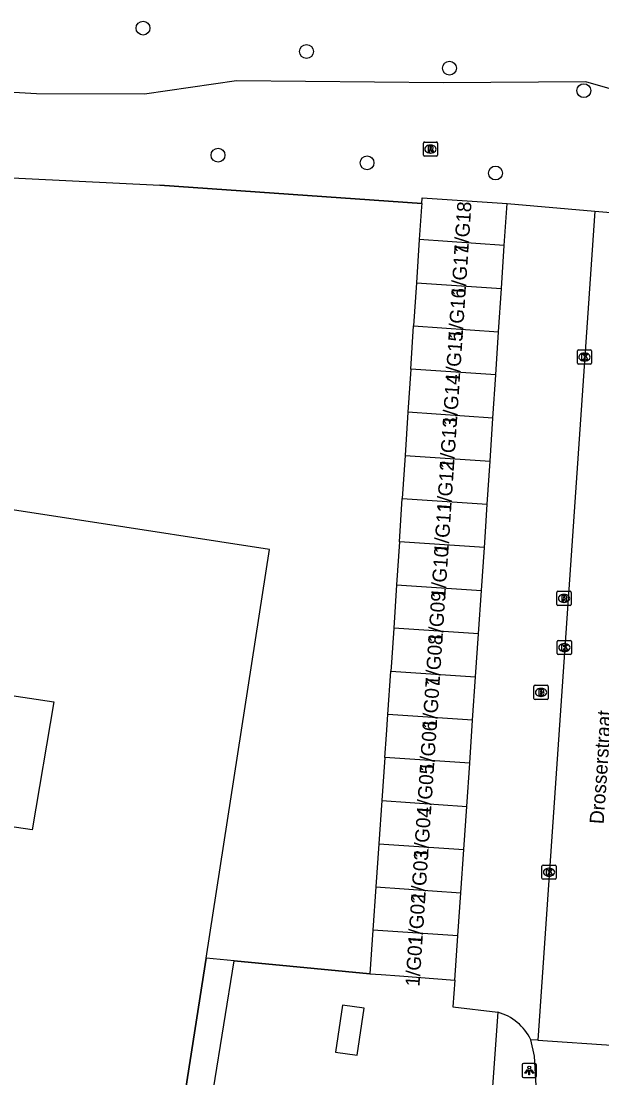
# Model space of a CAD drawing. Extents: x 161084 to 161928, y 385355 to 386522.
# Drawn here: x 161754.2 to 161795.2, y 385677 to 385751.5 of the extents above; entities that cross this region are included whole.
import ezdxf

# ---------------------------------------------------------------- set-up
doc = ezdxf.new("R2010")
doc.units = 0
for name, color, linetype in [('IMGEO_Berm_groen', 7, 'Continuous'), ('IMGEO_Boom', 7, 'Continuous'), ('IMGEO_Brandkraan', 7, 'Continuous'), ('IMGEO_Groenvoorziening', 7, 'Continuous'), ('IMGEO_Hek', 7, 'Continuous'), ('IMGEO_Kolk', 7, 'Continuous'), ('IMGEO_Lichtpunt', 7, 'Continuous'), ('IMGEO_Openbare_ruimte_label', 7, 'Continuous'), ('IMGEO_Pand', 7, 'Continuous'), ('IMGEO_Pand_nummerreeks', 7, 'Continuous'), ('IMGEO_Pand_overbouw', 7, 'Continuous'), ('IMGEO_Rijbaan_lokaal_open', 7, 'Continuous'), ('IMGEO_Rioolput', 7, 'Continuous'), ('IMGEO_Voetpad_open', 7, 'Continuous')]:
    doc.layers.add(name, color=color, linetype=linetype)

msp = doc.modelspace()

# ---------------------------------------------------------------- linework, layer by layer
at = {"layer": 'IMGEO_Berm_groen'}
for points in [[(161800.564, 385745.364), (161800.504, 385745.381), (161794.041, 385747.225), (161784.001, 385747.177), (161769.394, 385747.311), (161762.894, 385746.374), (161755.262, 385746.399), (161730.498, 385747.839), (161689.869, 385747.268), (161672.473, 385746.588)], [(161699.889, 385744.784), (161742.608, 385741.001), (161763.973, 385739.942), (161782.457, 385738.661)]]:
    msp.add_lwpolyline(points, dxfattribs=at)
at = {"layer": 'IMGEO_Boom'}
for centre in [(161762.788, 385751.029), (161774.321, 385749.38), (161784.412, 385748.199), (161793.895, 385746.615), (161768.082, 385742.063), (161778.599, 385741.525), (161787.664, 385740.802)]:
    msp.add_circle(centre, 0.489, dxfattribs=at)
at = {"layer": 'IMGEO_Brandkraan'}
for p, q in [((161790.379, 385703.74), (161790.379, 385704.592)), ((161790.454, 385704.666), (161791.306, 385704.666)), ((161790.867, 385704.446), (161790.892, 385704.446)), ((161791.38, 385704.592), (161791.38, 385703.74)), ((161791.306, 385703.666), (161790.454, 385703.666)), ((161790.89, 385703.886), (161790.865, 385703.886))]:
    msp.add_line(p, q, dxfattribs=at)
for points in [[(161790.379, 385703.74), (161790.379, 385704.592)], [(161790.454, 385704.666), (161791.306, 385704.666)], [(161790.727, 385704.366), (161790.727, 385703.966), (161790.94, 385703.966)], [(161790.958, 385704.366), (161790.727, 385704.366)], [(161791.38, 385704.592), (161791.38, 385703.74)], [(161791.306, 385703.666), (161790.454, 385703.666)], [(161790.906, 385704.285), (161790.852, 385704.285), (161790.852, 385704.209)], [(161790.852, 385704.209), (161790.905, 385704.209)], [(161790.914, 385704.133), (161790.852, 385704.133), (161790.852, 385704.052)], [(161790.852, 385704.052), (161790.914, 385704.052)]]:
    msp.add_lwpolyline(points, dxfattribs=at)
for centre, radius, start, end in [((161790.456, 385704.59), 0.0765, 91.55205, 178.44795), ((161790.456, 385704.59), 0.0765, 91.55205, 178.44795), ((161790.962, 385704.221), 0.145, 59.4692, 91.53667), ((161790.987, 385704.268), 0.0922, 285.51372, 58.15012), ((161791.304, 385704.59), 0.0765, 1.55205, 88.44795), ((161791.304, 385704.59), 0.0765, 1.55205, 88.44795), ((161790.456, 385703.742), 0.0765, 181.55205, 268.44795), ((161790.456, 385703.742), 0.0765, 181.55205, 268.44795), ((161790.907, 385704.247), 0.0379, 267.82845, 90.93552), ((161790.915, 385704.092), 0.0404, 269.87594, 90.50774), ((161790.946, 385704.217), 0.251, 268.66757, 293.53466), ((161790.992, 385704.076), 0.105, 301.31148, 78.98903), ((161791.304, 385703.742), 0.0765, 271.55205, 358.44795), ((161791.304, 385703.742), 0.0765, 271.55205, 358.44795)]:
    msp.add_arc(centre, radius, start, end, dxfattribs=at)
for centre, major_axis, ratio, start_param, end_param in [((161790.866, 385704.166), (-0.387, 0.002), 0.722429, 4.712389, 7.853982), ((161790.891, 385704.166), (-0.39, 0.002), 0.717154, 1.570796, 4.712389)]:
    msp.add_ellipse(centre, major_axis=major_axis, ratio=ratio, start_param=start_param, end_param=end_param, dxfattribs=at)
at = {"layer": 'IMGEO_Groenvoorziening'}
for points in [[(161769.214, 385685.235), (161778.804, 385684.317)], [(161777.892, 385678.565), (161778.394, 385681.885), (161776.871, 385682.115), (161776.37, 385678.795), (161777.892, 385678.565)]]:
    msp.add_lwpolyline(points, dxfattribs=at)
at = {"layer": 'IMGEO_Hek'}
for points in [[(161782.457, 385738.661), (161763.973, 385739.942)], [(161769.214, 385685.235), (161767.234, 385685.425)], [(161778.804, 385684.317), (161769.214, 385685.235)]]:
    msp.add_lwpolyline(points, dxfattribs=at)
at = {"layer": 'IMGEO_Kolk'}
for p, q in [((161793.445, 385727.398), (161793.445, 385728.25)), ((161793.52, 385728.324), (161794.372, 385728.324)), ((161794.446, 385728.25), (161794.446, 385727.398)), ((161793.956, 385727.544), (161793.931, 385727.544)), ((161793.933, 385728.104), (161793.958, 385728.104)), ((161794.372, 385727.324), (161793.52, 385727.324)), ((161792.024, 385706.904), (161792.024, 385707.756)), ((161792.099, 385707.83), (161792.951, 385707.83)), ((161792.512, 385707.61), (161792.537, 385707.61)), ((161793.025, 385707.756), (161793.025, 385706.904)), ((161792.951, 385706.83), (161792.099, 385706.83)), ((161792.535, 385707.05), (161792.51, 385707.05)), ((161790.943, 385691.058), (161790.943, 385691.91)), ((161791.018, 385691.984), (161791.87, 385691.984)), ((161791.431, 385691.764), (161791.456, 385691.764)), ((161791.944, 385691.91), (161791.944, 385691.058)), ((161791.87, 385690.984), (161791.018, 385690.984)), ((161791.454, 385691.204), (161791.429, 385691.204))]:
    msp.add_line(p, q, dxfattribs=at)
for points in [[(161793.445, 385727.398), (161793.445, 385728.25)], [(161793.52, 385728.324), (161794.372, 385728.324)], [(161794.446, 385728.25), (161794.446, 385727.398)], [(161793.766, 385728.024), (161793.889, 385728.024), (161793.889, 385727.873), (161794.019, 385728.024), (161794.183, 385728.024), (161794.037, 385727.873), (161794.19, 385727.624), (161794.038, 385727.624), (161793.953, 385727.788), (161793.889, 385727.721), (161793.889, 385727.624), (161793.766, 385727.624), (161793.766, 385728.024)], [(161794.372, 385727.324), (161793.52, 385727.324)], [(161792.024, 385706.904), (161792.024, 385707.756)], [(161792.099, 385707.83), (161792.951, 385707.83)], [(161792.345, 385707.53), (161792.468, 385707.53), (161792.468, 385707.379), (161792.598, 385707.53), (161792.762, 385707.53), (161792.616, 385707.379), (161792.769, 385707.13), (161792.617, 385707.13), (161792.532, 385707.294), (161792.468, 385707.227), (161792.468, 385707.13), (161792.345, 385707.13), (161792.345, 385707.53)], [(161793.025, 385707.756), (161793.025, 385706.904)], [(161792.951, 385706.83), (161792.099, 385706.83)], [(161790.943, 385691.058), (161790.943, 385691.91)], [(161791.018, 385691.984), (161791.87, 385691.984)], [(161791.264, 385691.684), (161791.387, 385691.684), (161791.387, 385691.533), (161791.517, 385691.684), (161791.681, 385691.684), (161791.535, 385691.533), (161791.688, 385691.284), (161791.536, 385691.284), (161791.451, 385691.448), (161791.387, 385691.381), (161791.387, 385691.284), (161791.264, 385691.284), (161791.264, 385691.684)], [(161791.944, 385691.91), (161791.944, 385691.058)], [(161791.87, 385690.984), (161791.018, 385690.984)]]:
    msp.add_lwpolyline(points, dxfattribs=at)
for centre, start, end in [((161793.522, 385728.248), 91.55205, 178.44795), ((161793.522, 385728.248), 91.55205, 178.44795), ((161794.37, 385728.248), 1.55205, 88.44795), ((161794.37, 385728.248), 1.55205, 88.44795), ((161793.522, 385727.4), 181.55205, 268.44795), ((161793.522, 385727.4), 181.55205, 268.44795), ((161794.37, 385727.4), 271.55205, 358.44795), ((161794.37, 385727.4), 271.55205, 358.44795), ((161792.101, 385707.754), 91.55205, 178.44795), ((161792.101, 385707.754), 91.55205, 178.44795), ((161792.949, 385707.754), 1.55205, 88.44795), ((161792.949, 385707.754), 1.55205, 88.44795), ((161792.101, 385706.906), 181.55205, 268.44795), ((161792.101, 385706.906), 181.55205, 268.44795), ((161792.949, 385706.906), 271.55205, 358.44795), ((161792.949, 385706.906), 271.55205, 358.44795), ((161791.02, 385691.908), 91.55205, 178.44795), ((161791.02, 385691.908), 91.55205, 178.44795), ((161791.868, 385691.908), 1.55205, 88.44795), ((161791.868, 385691.908), 1.55205, 88.44795), ((161791.02, 385691.06), 181.55205, 268.44795), ((161791.02, 385691.06), 181.55205, 268.44795), ((161791.868, 385691.06), 271.55205, 358.44795), ((161791.868, 385691.06), 271.55205, 358.44795)]:
    msp.add_arc(centre, 0.0765, start, end, dxfattribs=at)
for centre, major_axis, ratio, start_param, end_param in [((161793.932, 385727.824), (-0.387, 0.002), 0.722429, 4.712389, 7.853982), ((161793.957, 385727.824), (-0.39, 0.002), 0.717154, 1.570796, 4.712389), ((161792.511, 385707.33), (-0.387, 0.002), 0.722429, 4.712389, 7.853982), ((161792.536, 385707.33), (-0.39, 0.002), 0.717154, 1.570796, 4.712389), ((161791.43, 385691.484), (-0.387, 0.002), 0.722429, 4.712389, 7.853982), ((161791.455, 385691.484), (-0.39, 0.002), 0.717154, 1.570796, 4.712389)]:
    msp.add_ellipse(centre, major_axis=major_axis, ratio=ratio, start_param=start_param, end_param=end_param, dxfattribs=at)
at = {"layer": 'IMGEO_Lichtpunt'}
for p, q in [((161789.553, 385677.904), (161789.553, 385677.097)), ((161789.553, 385677.904), (161789.553, 385677.097)), ((161790.455, 385677.999), (161789.647, 385677.999)), ((161790.455, 385677.999), (161789.647, 385677.999)), ((161790.549, 385677.097), (161790.549, 385677.904)), ((161790.549, 385677.097), (161790.549, 385677.904)), ((161789.647, 385677.003), (161790.455, 385677.003)), ((161789.647, 385677.003), (161790.455, 385677.003))]:
    msp.add_line(p, q, dxfattribs=at)
for points in [[(161789.927, 385677.568), (161789.966, 385677.54), (161789.778, 385677.278), (161789.74, 385677.305), (161789.927, 385677.568)], [(161790.029, 385677.52), (161790.076, 385677.52), (161790.076, 385677.198), (161790.029, 385677.198), (161790.029, 385677.52)], [(161790.139, 385677.54), (161790.177, 385677.567), (161790.364, 385677.305), (161790.325, 385677.277), (161790.139, 385677.54)]]:
    msp.add_lwpolyline(points, dxfattribs=at)
msp.add_circle((161790.052, 385677.702), 0.0994, dxfattribs=at)
for centre, start, end in [((161789.647, 385677.904), 90, 180), ((161789.647, 385677.904), 90, 180), ((161790.455, 385677.904), 0, 90), ((161790.455, 385677.904), 0, 90), ((161789.647, 385677.097), 180, 270), ((161789.647, 385677.097), 180, 270), ((161790.455, 385677.097), 270, 0), ((161790.455, 385677.097), 270, 360)]:
    msp.add_arc(centre, 0.0946, start, end, dxfattribs=at)
at = {"layer": 'IMGEO_Pand'}
for points in [[(161782.457, 385738.661), (161782.439, 385738.417), (161782.287, 385736.105)], [(161782.457, 385738.661), (161782.485, 385739.065), (161788.477, 385738.646)], [(161788.284, 385735.7), (161788.477, 385738.646)], [(161782.287, 385736.105), (161782.086, 385733.061)], [(161788.284, 385735.7), (161782.287, 385736.105)], [(161788.084, 385732.655), (161788.284, 385735.7)], [(161782.086, 385733.061), (161781.885, 385730.017)], [(161782.086, 385733.061), (161788.084, 385732.655)], [(161787.884, 385729.611), (161788.084, 385732.655)], [(161781.684, 385726.972), (161781.885, 385730.017)], [(161781.885, 385730.017), (161787.884, 385729.611)], [(161787.684, 385726.566), (161787.884, 385729.611)], [(161781.684, 385726.972), (161781.483, 385723.928)], [(161787.684, 385726.566), (161781.684, 385726.972)], [(161787.484, 385723.522), (161787.684, 385726.566)], [(161781.483, 385723.928), (161781.282, 385720.883)], [(161787.484, 385723.522), (161781.483, 385723.928)], [(161787.284, 385720.477), (161787.484, 385723.522)], [(161781.282, 385720.883), (161781.081, 385717.839)], [(161781.282, 385720.883), (161787.284, 385720.477)], [(161787.084, 385717.433), (161787.284, 385720.477)], [(161780.88, 385714.794), (161781.081, 385717.839)], [(161781.081, 385717.839), (161787.084, 385717.433)], [(161786.881, 385714.388), (161786.957, 385715.494), (161787.084, 385717.433)], [(161780.88, 385714.794), (161780.679, 385711.75)], [(161786.881, 385714.388), (161780.88, 385714.794)], [(161786.674, 385711.344), (161786.881, 385714.388)], [(161780.679, 385711.75), (161780.478, 385708.705)], [(161780.679, 385711.75), (161786.674, 385711.344)], [(161786.466, 385708.3), (161786.674, 385711.344)], [(161780.478, 385708.705), (161780.317, 385706.268), (161780.275, 385705.661)], [(161786.466, 385708.3), (161780.478, 385708.705)], [(161786.258, 385705.256), (161786.466, 385708.3)], [(161780.065, 385702.617), (161780.275, 385705.661)], [(161780.275, 385705.661), (161786.258, 385705.256)], [(161786.051, 385702.212), (161786.258, 385705.256)], [(161779.855, 385699.573), (161779.965, 385701.166), (161780.065, 385702.617)], [(161786.051, 385702.212), (161780.065, 385702.617)], [(161785.843, 385699.168), (161786.051, 385702.212)], [(161779.855, 385699.573), (161779.646, 385696.53)], [(161785.843, 385699.168), (161779.855, 385699.573)], [(161785.635, 385696.124), (161785.843, 385699.168)], [(161779.646, 385696.53), (161779.436, 385693.486)], [(161779.646, 385696.53), (161785.635, 385696.124)], [(161785.428, 385693.08), (161785.635, 385696.124)], [(161779.436, 385693.486), (161779.226, 385690.442)], [(161779.436, 385693.486), (161785.428, 385693.08)], [(161785.22, 385690.036), (161785.428, 385693.08)], [(161779.226, 385690.442), (161779.016, 385687.398)], [(161779.226, 385690.442), (161785.22, 385690.036)], [(161785.013, 385686.992), (161785.22, 385690.036)], [(161779.016, 385687.398), (161778.804, 385684.317)], [(161785.013, 385686.992), (161779.016, 385687.398)], [(161784.8, 385683.875), (161785.013, 385686.992)], [(161778.804, 385684.317), (161779.591, 385684.259), (161780.878, 385684.18), (161784.8, 385683.875)]]:
    msp.add_lwpolyline(points, dxfattribs=at)
at = {"layer": 'IMGEO_Pand_overbouw'}
for points in [[(161750.131, 385665.883), (161763.865, 385663.771), (161767.234, 385685.425), (161771.718, 385714.237), (161758.001, 385716.359), (161742.407, 385718.771)], [(161742.728, 385705.567), (161756.499, 385703.506), (161754.956, 385694.462), (161741.317, 385696.504)]]:
    msp.add_lwpolyline(points, dxfattribs=at)
at = {"layer": 'IMGEO_Rijbaan_lokaal_open'}
for points in [[(161794.666, 385738.119), (161790.646, 385679.635)], [(161794.666, 385738.119), (161800.091, 385737.657)], [(161790.604, 385675.18), (161790.406, 385678.504), (161790.149, 385679.668)], [(161790.646, 385679.635), (161790.149, 385679.668)], [(161790.646, 385679.635), (161796.179, 385679.265)]]:
    msp.add_lwpolyline(points, dxfattribs=at)
at = {"layer": 'IMGEO_Rioolput'}
for p, q in [((161782.572, 385742.066), (161782.572, 385742.918)), ((161782.647, 385742.992), (161783.499, 385742.992)), ((161783.06, 385742.772), (161783.085, 385742.772)), ((161783.573, 385742.918), (161783.573, 385742.066)), ((161783.499, 385741.992), (161782.647, 385741.992)), ((161783.083, 385742.212), (161783.058, 385742.212)), ((161792, 385710.373), (161792, 385711.225)), ((161792.075, 385711.299), (161792.927, 385711.299)), ((161792.488, 385711.079), (161792.513, 385711.079)), ((161793.001, 385711.225), (161793.001, 385710.373)), ((161792.927, 385710.299), (161792.075, 385710.299)), ((161792.511, 385710.519), (161792.486, 385710.519))]:
    msp.add_line(p, q, dxfattribs=at)
for points in [[(161782.572, 385742.066), (161782.572, 385742.918)], [(161782.647, 385742.992), (161783.499, 385742.992)], [(161783.161, 385742.69), (161782.909, 385742.692), (161782.909, 385742.292)], [(161782.909, 385742.292), (161783.033, 385742.292), (161783.033, 385742.454), (161783.044, 385742.454)], [(161783.087, 385742.611), (161783.033, 385742.611), (161783.033, 385742.53)], [(161783.033, 385742.53), (161783.085, 385742.53)], [(161783.091, 385742.425), (161783.162, 385742.292), (161783.302, 385742.292), (161783.237, 385742.418)], [(161783.573, 385742.918), (161783.573, 385742.066)], [(161783.499, 385741.992), (161782.647, 385741.992)], [(161792, 385710.373), (161792, 385711.225)], [(161792.075, 385711.299), (161792.927, 385711.299)], [(161793.001, 385711.225), (161793.001, 385710.373)], [(161792.927, 385710.299), (161792.075, 385710.299)], [(161792.589, 385710.997), (161792.337, 385710.999), (161792.337, 385710.599)], [(161792.337, 385710.599), (161792.461, 385710.599), (161792.461, 385710.761), (161792.472, 385710.761)], [(161792.515, 385710.918), (161792.461, 385710.918), (161792.461, 385710.837)], [(161792.461, 385710.837), (161792.513, 385710.837)], [(161792.519, 385710.732), (161792.59, 385710.599), (161792.73, 385710.599), (161792.665, 385710.725)]]:
    msp.add_lwpolyline(points, dxfattribs=at)
for centre, radius, start, end in [((161782.649, 385742.916), 0.0765, 91.55205, 178.44795), ((161782.649, 385742.916), 0.0765, 91.55205, 178.44795), ((161783.043, 385742.401), 0.0533, 26.02933, 88.69889), ((161783.069, 385742.719), 0.19, 274.7715, 282.96867), ((161783.093, 385742.515), 0.0964, 77.00612, 93.18647), ((161783.107, 385742.572), 0.0378, 276.66336, 79.67722), ((161783.16, 385742.58), 0.109, 350.36119, 89.41601), ((161783.158, 385742.58), 0.112, 277.58423, 350.98172), ((161783.142, 385742.365), 0.108, 29.51342, 73.79051), ((161783.497, 385742.916), 0.0765, 1.55205, 88.44795), ((161783.497, 385742.916), 0.0765, 1.55205, 88.44795), ((161782.649, 385742.068), 0.0765, 181.55205, 268.44795), ((161782.649, 385742.068), 0.0765, 181.55205, 268.44795), ((161783.497, 385742.068), 0.0765, 271.55205, 358.44795), ((161783.497, 385742.068), 0.0765, 271.55205, 358.44795), ((161792.077, 385711.223), 0.0765, 91.55205, 178.44795), ((161792.077, 385711.223), 0.0765, 91.55205, 178.44795), ((161792.925, 385711.223), 0.0765, 1.55205, 88.44795), ((161792.925, 385711.223), 0.0765, 1.55205, 88.44795), ((161792.077, 385710.375), 0.0765, 181.55205, 268.44795), ((161792.077, 385710.375), 0.0765, 181.55205, 268.44795), ((161792.471, 385710.708), 0.0533, 26.02933, 88.69889), ((161792.497, 385711.026), 0.19, 274.7715, 282.96867), ((161792.521, 385710.822), 0.0964, 77.00612, 93.18647), ((161792.535, 385710.879), 0.0378, 276.66336, 79.67722), ((161792.588, 385710.887), 0.109, 350.36119, 89.41601), ((161792.586, 385710.887), 0.112, 277.58423, 350.98172), ((161792.57, 385710.672), 0.108, 29.51342, 73.79051), ((161792.925, 385710.375), 0.0765, 271.55205, 358.44795), ((161792.925, 385710.375), 0.0765, 271.55205, 358.44795)]:
    msp.add_arc(centre, radius, start, end, dxfattribs=at)
for centre, major_axis, ratio, start_param, end_param in [((161783.059, 385742.492), (-0.387, 0.002), 0.722429, 4.712389, 7.853982), ((161783.084, 385742.492), (-0.39, 0.002), 0.717154, 1.570796, 4.712389), ((161792.487, 385710.799), (-0.387, 0.002), 0.722429, 4.712389, 7.853982), ((161792.512, 385710.799), (-0.39, 0.002), 0.717154, 1.570796, 4.712389)]:
    msp.add_ellipse(centre, major_axis=major_axis, ratio=ratio, start_param=start_param, end_param=end_param, dxfattribs=at)
at = {"layer": 'IMGEO_Voetpad_open'}
for points in [[(161788.477, 385738.646), (161794.666, 385738.119)], [(161769.214, 385685.235), (161767.234, 385685.425), (161763.865, 385663.771)], [(161765.578, 385662.656), (161769.214, 385685.235)], [(161784.8, 385683.875), (161784.646, 385681.979), (161787.834, 385681.602)], [(161787.834, 385681.602), (161786.893, 385668.488), (161785.496, 385668.91), (161781.567, 385654.499), (161773.76, 385655.886)]]:
    msp.add_lwpolyline(points, dxfattribs=at)
msp.add_arc((161786.891, 385678.121), 3.607, 25.40284, 74.84497, dxfattribs=at)

# ---------------------------------------------------------------- texts
at = {"layer": 'IMGEO_Openbare_ruimte_label'}
msp.add_text('Drosserstraat', height=1, rotation=85.98783, dxfattribs=at).set_placement((161795.295, 385694.855))
at = {"layer": 'IMGEO_Pand_nummerreeks'}
for s, p in [('1/G18', (161785.737, 385735.125)), ('1/G17', (161785.535, 385732.078)), ('1/G16', (161785.332, 385729.034)), ('1/G15', (161785.13, 385725.99)), ('1/G14', (161784.927, 385722.946)), ('1/G13', (161784.724, 385719.902)), ('1/G12', (161784.521, 385716.851)), ('1/G11', (161784.327, 385713.924)), ('1/G10', (161784.117, 385710.773)), ('1/G09', (161783.908, 385707.632)), ('1/G08', (161783.706, 385704.594)), ('1/G07', (161783.503, 385701.547)), ('1/G06', (161783.301, 385698.503)), ('1/G05', (161783.098, 385695.459)), ('1/G04', (161782.895, 385692.415)), ('1/G03', (161782.693, 385689.371)), ('1/G02', (161782.49, 385686.321)), ('1/G01', (161782.295, 385683.393))]:
    msp.add_text(s, height=1, rotation=86.19315, dxfattribs=at).set_placement(p)

doc.saveas('drawing.dxf')
